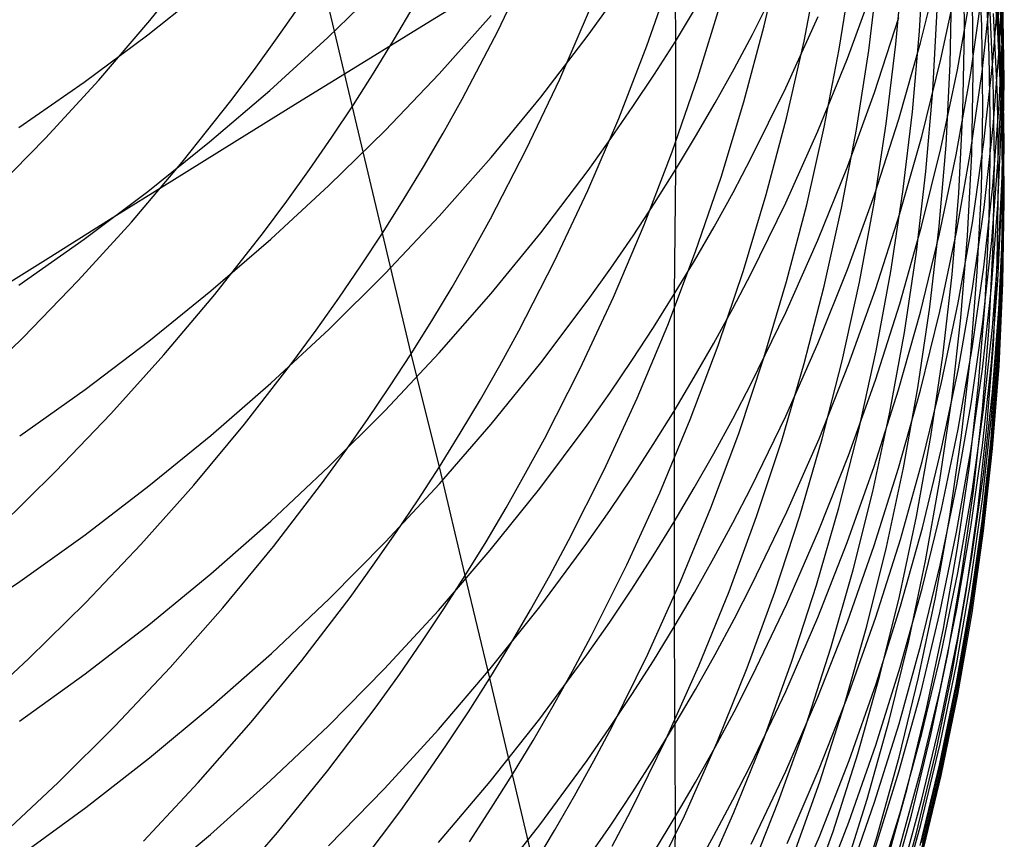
# Model space of a CAD drawing. Extents: x -383 to 1849, y -1185 to -529.
# Tile 481 of 656: x 463 to 469, y -1109 to -1104. Entities that reach past the tile are written whole.
import ezdxf

# ---------------------------------------------------------------- set-up
doc = ezdxf.new("R2010")
doc.units = 0
doc.layers.add('PREDEFINITO', color=7, linetype='CONTINUOUS')

msp = doc.modelspace()

# ---------------------------------------------------------------- linework, layer by layer
at = {"layer": 'PREDEFINITO'}
for p, q in [((466.9938, -1103.2984, 616.3244), (466.9941, -1104.0933, 614.6043)), ((468.9116, -1103.9692, 579.5739), (468.8735, -1103.4791, 579.5671)), ((468.708, -1104.027, 561.7352), (468.7023, -1103.5437, 561.8254)), ((468.8097, -1104.0005, 565.4107), (468.788, -1103.5146, 565.4821)), ((468.904, -1103.9979, 572.6537), (468.8662, -1103.5089, 572.6858)), ((468.9053, -1104.036, 577.9167), (468.8672, -1103.5453, 577.9228)), ((468.9089, -1104.0334, 574.4397), (468.8711, -1103.5436, 574.4649)), ((468.9282, -1104.0361, 584.8544), (468.9053, -1103.5454, 584.8202)), ((468.9358, -1103.9793, 591.8953), (468.9434, -1103.4934, 591.8207)), ((467.5209, -1104.0009, 546.4839), (467.6261, -1103.5474, 546.6375)), ((468.4413, -1104.0337, 556.1351), (468.4678, -1103.5565, 556.2523)), ((468.9126, -1104.0534, 576.2107), (468.8746, -1103.5639, 576.2315)), ((468.9353, -1104.0827, 588.373), (468.9278, -1103.5933, 588.3185)), ((463.8806, -1103.9699, 532.0827), (464.1699, -1103.6092, 532.2376)), ((465.9441, -1104.0279, 538.3703), (466.1426, -1103.6141, 538.5363)), ((467.4509, -1104.0528, 612.5573), (467.6564, -1103.6407, 612.3981)), ((467.7571, -1104.0922, 548.4255), (467.8466, -1103.6328, 548.5726)), ((468.3012, -1104.1092, 554.2198), (468.3431, -1103.6349, 554.3452)), ((468.4477, -1104.1013, 604.7533), (468.5619, -1103.6441, 604.617)), ((468.9152, -1104.1142, 593.7028), (468.938, -1103.6304, 593.6187)), ((465.2585, -1105.2295, 537.8987), (464.8945, -1103.6935, 534.3237)), ((466.826, -1104.1204, 542.4331), (466.9781, -1103.6848, 542.5948)), ((467.9648, -1104.1397, 550.3628), (468.0383, -1103.675, 550.5031)), ((468.1397, -1104.1473, 552.2948), (468.1973, -1103.6771, 552.428)), ((468.8545, -1104.1758, 567.2097), (468.8325, -1103.6886, 567.2714)), ((468.9345, -1104.2094, 583.0906), (468.9116, -1103.7188, 583.0655)), ((463.8676, -1104.054, 623.0769), (464.2345, -1103.7632, 622.9301)), ((464.9348, -1104.0712, 620.9028), (465.2674, -1103.7478, 620.7475)), ((465.9027, -1103.7523, 437.5397), (465.518, -1103.9884, 437.3768)), ((468.0137, -1104.1938, 608.6418), (468.1735, -1103.7565, 608.4924)), ((468.5679, -1104.1981, 602.8891), (468.6666, -1103.7349, 602.7609)), ((468.6232, -1104.2262, 559.8421), (468.6332, -1103.7438, 559.9414)), ((468.8762, -1104.2119, 595.5208), (468.9143, -1103.7309, 595.4276)), ((468.6651, -1104.2621, 601.0332), (468.7485, -1103.7933, 600.9133)), ((468.7426, -1104.2931, 599.189), (468.811, -1103.8189, 599.0777)), ((468.7596, -1104.275, 563.5353), (468.7535, -1103.7892, 563.616)), ((468.8115, -1104.2739, 597.3505), (468.8647, -1103.7956, 597.248)), ((468.8777, -1104.3149, 569.0124), (468.8554, -1103.8256, 569.0644)), ((468.9308, -1104.3, 590.1661), (468.9387, -1103.8121, 590.1014)), ((468.9423, -1104.3225, 586.6362), (468.9346, -1103.8328, 586.5921)), ((464.6347, -1104.0732, 534.1635), (464.7664, -1103.8843, 534.243)), ((465.3306, -1104.0788, 536.2656), (465.4472, -1103.8809, 536.347)), ((466.3088, -1104.3178, 540.3197), (466.4914, -1103.8949, 540.4824)), ((466.4767, -1104.0567, 616.6523), (466.6115, -1103.8703, 616.5717)), ((467.1268, -1104.3083, 544.3835), (467.2632, -1103.8652, 544.5402)), ((468.9282, -1104.3495, 581.3372), (468.9054, -1103.8579, 581.3206)), ((465.5946, -1104.2849, 618.858), (465.902, -1103.9394, 618.7004)), ((466.9941, -1104.0933, 614.6043), (467.1141, -1103.8971, 614.5241)), ((467.6498, -1104.3681, 610.6756), (467.8402, -1103.9461, 610.5221)), ((468.1733, -1104.3967, 606.7637), (468.3179, -1103.9511, 606.6213)), ((468.5197, -1104.3861, 557.9366), (468.5453, -1103.9063, 558.0446)), ((468.9024, -1104.4192, 570.8173), (468.8799, -1103.929, 570.8595)), ((463.5778, -1104.3224, 531.9337), (463.8806, -1103.9699, 532.0827)), ((465.518, -1103.9884, 437.3768), (465.1361, -1104.2235, 437.2051)), ((467.4005, -1104.451, 546.3328), (467.5209, -1104.0009, 546.4839)), ((468.8162, -1104.487, 565.3397), (468.8097, -1104.0005, 565.4107)), ((468.9267, -1104.488, 572.6216), (468.904, -1103.9979, 572.6537)), ((468.9344, -1104.4604, 579.5808), (468.9116, -1103.9692, 579.5739)), ((468.913, -1104.4647, 591.9697), (468.9358, -1103.9793, 591.8953)), ((463.4903, -1104.3345, 623.2185), (463.8676, -1104.054, 623.0769)), ((465.7305, -1104.4354, 538.2085), (465.9441, -1104.0279, 538.3703)), ((466.1965, -1104.4232, 616.8107), (466.4767, -1104.0567, 616.6523)), ((467.3425, -1104.2563, 612.6359), (467.4509, -1104.0528, 612.5573)), ((468.3997, -1104.5099, 556.019), (468.4413, -1104.0337, 556.1351)), ((468.6985, -1104.5105, 561.6455), (468.708, -1104.027, 561.7352)), ((468.9282, -1104.5279, 577.9106), (468.9053, -1104.036, 577.9167)), ((468.9315, -1104.5242, 574.4145), (468.9089, -1104.0334, 574.4397)), ((468.9354, -1104.544, 576.1899), (468.9126, -1104.0534, 576.2107)), ((468.9358, -1104.5274, 584.8886), (468.9282, -1104.0361, 584.8544)), ((464.4994, -1104.2601, 534.0855), (464.6347, -1104.0732, 534.1635)), ((464.5903, -1104.385, 621.0535), (464.9348, -1104.0712, 620.9028)), ((465.2102, -1104.2749, 536.1855), (465.3306, -1104.0788, 536.2656)), ((466.6587, -1104.5511, 542.2746), (466.826, -1104.1204, 542.4331)), ((466.8703, -1104.2875, 614.6838), (466.9941, -1104.0933, 614.6043)), ((466.9941, -1104.0933, 614.6043), (466.9943, -1104.8553, 612.8672)), ((467.6525, -1104.5486, 548.2804), (467.7571, -1104.0922, 548.4255)), ((468.2441, -1104.5819, 554.0956), (468.3012, -1104.1092, 554.2198)), ((468.3184, -1104.5543, 604.8884), (468.4477, -1104.1013, 604.7533)), ((468.8771, -1104.5969, 593.7866), (468.9152, -1104.1142, 593.7028)), ((468.9277, -1104.5722, 588.4275), (468.9353, -1104.0827, 588.373)), ((467.8761, -1104.602, 550.2242), (467.9648, -1104.1397, 550.3628)), ((468.0669, -1104.6155, 552.1631), (468.1397, -1104.1473, 552.2948)), ((468.8613, -1104.6636, 567.1483), (468.8545, -1104.1758, 567.2097)), ((465.1361, -1104.2235, 437.2051), (464.7574, -1104.4574, 437.0246)), ((467.8387, -1104.6255, 608.7892), (468.0137, -1104.1938, 608.6418)), ((468.454, -1104.6576, 603.0162), (468.5679, -1104.1981, 602.8891)), ((468.5981, -1104.708, 559.7435), (468.6232, -1104.2262, 559.8421)), ((468.8229, -1104.6914, 595.6138), (468.8762, -1104.2119, 595.5208)), ((468.9422, -1104.7005, 583.1158), (468.9345, -1104.2094, 583.0906)), ((464.3606, -1104.445, 534.0088), (464.4994, -1104.2601, 534.0855)), ((465.0862, -1104.4691, 536.1065), (465.2102, -1104.2749, 536.1855)), ((465.2743, -1104.6212, 619.0114), (465.5946, -1104.2849, 618.858)), ((466.7428, -1104.4796, 614.7624), (466.8703, -1104.2875, 614.6838)), ((467.2302, -1104.4579, 612.7137), (467.3425, -1104.2563, 612.6359)), ((468.5665, -1104.7278, 601.1522), (468.6651, -1104.2621, 601.0332)), ((468.659, -1104.7646, 599.2997), (468.7426, -1104.2931, 599.189)), ((468.7431, -1104.7502, 597.4525), (468.8115, -1104.2739, 597.3505)), ((468.7506, -1104.7609, 563.455), (468.7596, -1104.275, 563.5353)), ((468.9076, -1104.7873, 590.2307), (468.9308, -1104.3, 590.1661)), ((463.103, -1104.6045, 623.3548), (463.4903, -1104.3345, 623.2185)), ((463.262, -1104.6665, 531.7905), (463.5778, -1104.3224, 531.9337)), ((466.1111, -1104.7348, 540.1609), (466.3088, -1104.3178, 540.3197)), ((466.9754, -1104.747, 544.2297), (467.1268, -1104.3083, 544.3835)), ((468.8848, -1104.8047, 568.9605), (468.8777, -1104.3149, 569.0124)), ((468.9357, -1104.8416, 581.3538), (468.9282, -1104.3495, 581.3372)), ((468.9347, -1104.8122, 586.6802), (468.9423, -1104.3225, 586.6362)), ((464.2344, -1104.6888, 621.1994), (464.5903, -1104.385, 621.0535)), ((467.4443, -1104.7835, 610.8266), (467.6498, -1104.3681, 610.6756)), ((468.0136, -1104.8369, 606.9045), (468.1733, -1104.3967, 606.7637)), ((468.4789, -1104.865, 557.8296), (468.5197, -1104.3861, 557.9366)), ((468.9097, -1104.91, 570.7752), (468.9024, -1104.4192, 570.8173)), ((464.0724, -1104.8087, 533.8596), (464.3606, -1104.445, 534.0088)), ((464.7574, -1104.4574, 437.0246), (464.382, -1104.6901, 436.8355)), ((464.9583, -1104.6615, 536.0289), (465.0862, -1104.4691, 536.1065)), ((465.6182, -1104.6367, 538.1293), (465.7305, -1104.4354, 538.2085)), ((465.9024, -1104.7808, 616.9654), (466.1965, -1104.4232, 616.8107)), ((467.1142, -1104.6576, 612.7909), (467.2302, -1104.4579, 612.7137)), ((467.265, -1104.8971, 546.1841), (467.4005, -1104.451, 546.3328)), ((468.8749, -1104.949, 592.0439), (468.913, -1104.4647, 591.9697)), ((468.9421, -1104.9521, 579.5877), (468.9344, -1104.4604, 579.5808)), ((466.6116, -1104.6696, 614.8401), (466.7428, -1104.4796, 614.7624)), ((468.3429, -1104.9846, 555.9039), (468.3997, -1104.5099, 556.019)), ((468.6738, -1104.9934, 561.5564), (468.6985, -1104.5105, 561.6455)), ((468.8074, -1104.9735, 565.269), (468.8162, -1104.487, 565.3397)), ((468.9341, -1104.9786, 572.5896), (468.9267, -1104.488, 572.6216)), ((468.9282, -1105.0186, 584.9228), (468.9358, -1104.5274, 584.8886)), ((468.9359, -1105.0203, 577.9044), (468.9282, -1104.5279, 577.9106)), ((468.9389, -1105.0156, 574.3893), (468.9315, -1104.5242, 574.4145)), ((466.4763, -1104.9765, 542.1196), (466.6587, -1104.5511, 542.2746)), ((467.5327, -1105.0015, 548.1376), (467.6525, -1104.5486, 548.2804)), ((468.1718, -1105.0527, 553.9728), (468.2441, -1104.5819, 554.0956)), ((468.1739, -1105.0025, 605.022), (468.3184, -1104.5543, 604.8884)), ((468.9048, -1105.0611, 588.482), (468.9277, -1104.5722, 588.4275)), ((468.943, -1105.0351, 576.1691), (468.9354, -1104.544, 576.1899)), ((464.9416, -1104.948, 619.1604), (465.2743, -1104.6212, 619.0114)), ((465.502, -1104.8361, 538.0513), (465.6182, -1104.6367, 538.1293)), ((467.6486, -1105.0508, 608.9345), (467.8387, -1104.6255, 608.7892)), ((467.7723, -1105.0612, 550.0876), (467.8761, -1104.602, 550.2242)), ((467.979, -1105.0812, 552.033), (468.0669, -1104.6155, 552.1631)), ((468.8237, -1105.0779, 593.8702), (468.8771, -1104.5969, 593.7866)), ((462.9336, -1105.0018, 531.6532), (463.262, -1104.6665, 531.7905)), ((463.8675, -1104.9825, 621.3404), (464.2344, -1104.6888, 621.1994)), ((464.382, -1104.6901, 436.8355), (464.0101, -1104.9213, 436.6378)), ((464.8268, -1104.8519, 535.9526), (464.9583, -1104.6615, 536.0289)), ((466.4767, -1104.8575, 614.917), (466.6116, -1104.6696, 614.8401)), ((466.9943, -1104.8553, 612.8672), (467.1142, -1104.6576, 612.7909)), ((468.3248, -1105.1129, 603.1422), (468.454, -1104.6576, 603.0162)), ((468.5577, -1105.1889, 559.6457), (468.5981, -1104.708, 559.7435)), ((468.7543, -1105.1687, 595.7063), (468.8229, -1104.6914, 595.6138)), ((468.8529, -1105.1514, 567.0872), (468.8613, -1104.6636, 567.1483)), ((468.9346, -1105.1916, 583.1409), (468.9422, -1104.7005, 583.1158)), ((465.8984, -1105.1454, 540.0061), (466.1111, -1104.7348, 540.1609)), ((466.8088, -1105.1807, 544.079), (466.9754, -1104.747, 544.2297)), ((468.4527, -1105.1898, 601.2702), (468.5665, -1104.7278, 601.1522)), ((468.5602, -1105.2329, 599.4097), (468.659, -1104.7646, 599.2997)), ((468.6595, -1105.2237, 597.554), (468.7431, -1104.7502, 597.4525)), ((468.7263, -1105.2462, 563.3752), (468.7506, -1104.7609, 563.455)), ((463.7708, -1105.1641, 533.7159), (464.0724, -1104.8087, 533.8596)), ((465.5949, -1105.1294, 617.1161), (465.9024, -1104.7808, 616.9654)), ((467.3358, -1104.9885, 610.9012), (467.4443, -1104.7835, 610.8266)), ((468.8693, -1105.2735, 590.2951), (468.9076, -1104.7873, 590.2307)), ((468.8767, -1105.2946, 568.9089), (468.8848, -1104.8047, 568.9605)), ((468.9119, -1105.3014, 586.7242), (468.9347, -1104.8122, 586.6802)), ((464.6917, -1105.0403, 535.8776), (464.8268, -1104.8519, 535.9526)), ((465.3822, -1105.0338, 537.9744), (465.502, -1104.8361, 538.0513)), ((466.1964, -1105.2268, 615.068), (466.4767, -1104.8575, 614.917)), ((466.8707, -1105.051, 612.9428), (466.9943, -1104.8553, 612.8672)), ((466.9943, -1104.8553, 612.8672), (466.9876, -1105.5919, 611.1207)), ((467.8387, -1105.2714, 607.0434), (468.0136, -1104.8369, 606.9045)), ((468.4229, -1105.3423, 557.7236), (468.4789, -1104.865, 557.8296)), ((468.9281, -1105.3338, 581.3705), (468.9357, -1104.8416, 581.3538)), ((464.0101, -1104.9213, 436.6378), (463.642, -1105.151, 436.4317)), ((467.1144, -1105.3388, 546.0382), (467.265, -1104.8971, 546.1841)), ((468.9018, -1105.4007, 570.7333), (468.9097, -1104.91, 570.7752)), ((463.4902, -1105.2657, 621.4765), (463.8675, -1104.9825, 621.3404)), ((464.597, -1105.265, 619.3051), (464.9416, -1104.948, 619.1604)), ((466.2789, -1105.396, 541.9683), (466.4763, -1104.9765, 542.1196)), ((467.2235, -1105.1916, 610.9751), (467.3358, -1104.9885, 610.9012)), ((467.3978, -1105.4504, 547.9971), (467.5327, -1105.0015, 548.1376)), ((468.0141, -1105.4455, 605.154), (468.1739, -1105.0025, 605.022)), ((468.2708, -1105.4572, 555.7901), (468.3429, -1104.9846, 555.9039)), ((468.6338, -1105.4753, 561.468), (468.6738, -1104.9934, 561.5564)), ((468.7835, -1105.4595, 565.1988), (468.8074, -1104.9735, 565.269)), ((468.8216, -1105.4317, 592.118), (468.8749, -1104.949, 592.0439)), ((468.9263, -1105.4693, 572.5577), (468.9341, -1104.9786, 572.5896)), ((468.9345, -1105.4438, 579.5945), (468.9421, -1104.9521, 579.5877)), ((464.553, -1105.2267, 535.8039), (464.6917, -1105.0403, 535.8776)), ((465.2585, -1105.2295, 537.8987), (465.3822, -1105.0338, 537.9744)), ((466.7433, -1105.2446, 613.0176), (466.8707, -1105.051, 612.9428)), ((467.4432, -1105.4694, 609.0775), (467.6486, -1105.0508, 608.9345)), ((467.6533, -1105.5169, 549.953), (467.7723, -1105.0612, 550.0876)), ((468.0844, -1105.5208, 553.8515), (468.1718, -1105.0527, 553.9728)), ((468.8667, -1105.5489, 588.5363), (468.9048, -1105.0611, 588.482)), ((468.9054, -1105.5093, 584.957), (468.9282, -1105.0186, 584.9228)), ((468.9283, -1105.5127, 577.8983), (468.9359, -1105.0203, 577.9044)), ((468.931, -1105.5069, 574.3642), (468.9389, -1105.0156, 574.3893)), ((468.9353, -1105.5263, 576.1482), (468.943, -1105.0351, 576.1691)), ((467.8759, -1105.5439, 551.9048), (467.979, -1105.0812, 552.033)), ((468.1804, -1105.5634, 603.2669), (468.3248, -1105.1129, 603.1422)), ((468.7551, -1105.5569, 593.9534), (468.8237, -1105.0779, 593.8702)), ((463.642, -1105.151, 436.4317), (463.2778, -1105.379, 436.2172)), ((463.4562, -1105.5108, 533.578), (463.7708, -1105.1641, 533.7159)), ((465.2746, -1105.4687, 617.2628), (465.5949, -1105.1294, 617.1161)), ((465.7864, -1105.3482, 539.9303), (465.8984, -1105.1454, 540.0061)), ((468.6704, -1105.6432, 595.7983), (468.7543, -1105.1687, 595.7063)), ((468.8292, -1105.6386, 567.0265), (468.8529, -1105.1514, 567.0872)), ((464.2651, -1105.5933, 535.6605), (464.553, -1105.2267, 535.8039)), ((465.1312, -1105.4233, 537.8242), (465.2585, -1105.2295, 537.8987)), ((465.428, -1105.9455, 539.7096), (465.2585, -1105.2295, 537.8987)), ((465.9022, -1105.5873, 615.2155), (466.1964, -1105.2268, 615.068)), ((466.6272, -1105.609, 543.9316), (466.8088, -1105.1807, 544.079)), ((467.1074, -1105.3927, 611.0482), (467.2235, -1105.1916, 610.9751)), ((468.3236, -1105.6475, 601.3872), (468.4527, -1105.1898, 601.2702)), ((468.4462, -1105.6974, 599.5187), (468.5602, -1105.2329, 599.4097)), ((468.5022, -1105.6682, 559.5488), (468.5577, -1105.1889, 559.6457)), ((468.5606, -1105.694, 597.6547), (468.6595, -1105.2237, 597.554)), ((468.9118, -1105.6821, 583.1661), (468.9346, -1105.1916, 583.1409)), ((463.1029, -1105.5383, 621.6074), (463.4902, -1105.2657, 621.4765)), ((464.2409, -1105.572, 619.4451), (464.597, -1105.265, 619.3051)), ((466.6122, -1105.4361, 613.0916), (466.7433, -1105.2446, 613.0176)), ((467.6485, -1105.6996, 607.1802), (467.8387, -1105.2714, 607.0434)), ((468.6868, -1105.7305, 563.2961), (468.7263, -1105.2462, 563.3752)), ((468.8157, -1105.758, 590.3593), (468.8693, -1105.2735, 590.2951)), ((468.8533, -1105.7839, 568.8576), (468.8767, -1105.2946, 568.9089)), ((465.6707, -1105.5492, 539.8556), (465.7864, -1105.3482, 539.9303)), ((466.9488, -1105.7755, 545.8952), (467.1144, -1105.3388, 546.0382)), ((468.3517, -1105.8176, 557.6187), (468.4229, -1105.3423, 557.7236)), ((468.8739, -1105.7895, 586.7681), (468.9119, -1105.3014, 586.7242)), ((468.9052, -1105.8254, 581.3871), (468.9281, -1105.3338, 581.3705)), ((463.2778, -1105.379, 436.2172), (462.9178, -1105.6051, 435.9947)), ((466.0664, -1105.8091, 541.8208), (466.2789, -1105.396, 541.9683)), ((466.9876, -1105.5919, 611.1207), (467.1074, -1105.3927, 611.0482)), ((468.8787, -1105.8909, 570.6917), (468.9018, -1105.4007, 570.7333)), ((464.9419, -1105.7984, 617.4053), (465.2746, -1105.4687, 617.2628)), ((465.0002, -1105.6152, 537.751), (465.1312, -1105.4233, 537.8242)), ((466.4775, -1105.6254, 613.1647), (466.6122, -1105.4361, 613.0916)), ((467.2477, -1105.8948, 547.8592), (467.3978, -1105.4504, 547.9971)), ((467.3348, -1105.6759, 609.1481), (467.4432, -1105.4694, 609.0775)), ((467.8391, -1105.8826, 605.2843), (468.0141, -1105.4455, 605.154)), ((468.1836, -1105.9272, 555.6778), (468.2708, -1105.4572, 555.7901)), ((468.7444, -1105.9445, 565.1291), (468.7835, -1105.4595, 565.1988)), ((468.7531, -1105.9122, 592.1916), (468.8216, -1105.4317, 592.118)), ((468.9032, -1105.9594, 572.526), (468.9263, -1105.4693, 572.5577)), ((468.9117, -1105.935, 579.6014), (468.9345, -1105.4438, 579.5945)), ((463.1291, -1105.8487, 533.4457), (463.4562, -1105.5108, 533.578)), ((467.5191, -1105.9686, 549.8207), (467.6533, -1105.5169, 549.953)), ((467.9818, -1105.9859, 553.7319), (468.0844, -1105.5208, 553.8515)), ((468.5786, -1105.9556, 561.3805), (468.6338, -1105.4753, 561.468)), ((468.8674, -1105.9989, 584.9911), (468.9054, -1105.5093, 584.957)), ((468.9055, -1106.0046, 577.8922), (468.9283, -1105.5127, 577.8983)), ((468.9079, -1105.9978, 574.3391), (468.931, -1105.5069, 574.3642)), ((468.9124, -1106.0169, 576.1274), (468.9353, -1105.5263, 576.1482)), ((463.8739, -1105.8688, 619.5805), (464.2409, -1105.572, 619.4451)), ((465.5512, -1105.7483, 539.782), (465.6707, -1105.5492, 539.8556)), ((465.5947, -1105.9386, 615.3592), (465.9022, -1105.5873, 615.2155)), ((467.7577, -1106.0029, 551.7784), (467.8759, -1105.5439, 551.9048)), ((468.0207, -1106.0087, 603.3901), (468.1804, -1105.5634, 603.2669)), ((468.6713, -1106.0331, 594.0361), (468.7551, -1105.5569, 593.9534)), ((468.8134, -1106.0351, 588.5905), (468.8667, -1105.5489, 588.5363)), ((463.9636, -1105.9514, 535.5224), (464.2651, -1105.5933, 535.6605)), ((464.8655, -1105.805, 537.6791), (465.0002, -1105.6152, 537.751)), ((466.1975, -1105.9976, 613.3084), (466.4775, -1105.6254, 613.1647)), ((466.4304, -1106.0314, 543.7876), (466.6272, -1105.609, 543.9316)), ((466.8639, -1105.789, 611.1924), (466.9876, -1105.5919, 611.1207)), ((466.9876, -1105.5919, 611.1207), (466.9869, -1106.284, 609.3558)), ((468.5714, -1106.1146, 595.8897), (468.6704, -1105.6432, 595.7983)), ((468.7903, -1106.1248, 566.9662), (468.8292, -1105.6386, 567.0265)), ((467.2226, -1105.8806, 609.218), (467.3348, -1105.6759, 609.1481)), ((467.4432, -1106.1209, 607.3149), (467.6485, -1105.6996, 607.1802)), ((468.1794, -1106.1004, 601.503), (468.3236, -1105.6475, 601.3872)), ((468.317, -1106.1576, 599.6268), (468.4462, -1105.6974, 599.5187)), ((468.4314, -1106.1453, 559.453), (468.5022, -1105.6682, 559.5488)), ((468.4466, -1106.1605, 597.7546), (468.5606, -1105.694, 597.6547)), ((468.8737, -1106.1716, 583.1911), (468.9118, -1105.6821, 583.1661)), ((465.428, -1105.9455, 539.7096), (465.5512, -1105.7483, 539.782)), ((468.6321, -1106.2132, 563.2177), (468.6868, -1105.7305, 563.2961)), ((468.747, -1106.2404, 590.4233), (468.8157, -1105.758, 590.3593)), ((464.5972, -1106.1182, 617.5436), (464.9419, -1105.7984, 617.4053)), ((464.7273, -1105.9927, 537.6084), (464.8655, -1105.805, 537.6791)), ((465.9545, -1106.0131, 541.7485), (466.0664, -1105.8091, 541.8208)), ((466.7365, -1105.984, 611.2633), (466.8639, -1105.789, 611.1924)), ((466.768, -1106.2066, 545.7552), (466.9488, -1105.7755, 545.8952)), ((468.2654, -1106.2902, 557.5151), (468.3517, -1105.8176, 557.6187)), ((468.8148, -1106.2721, 568.8067), (468.8533, -1105.7839, 568.8576)), ((468.8206, -1106.276, 586.8119), (468.8739, -1105.7895, 586.7681)), ((462.7899, -1106.1775, 533.3193), (463.1291, -1105.8487, 533.4457)), ((463.4964, -1106.1551, 619.7111), (463.8739, -1105.8688, 619.5805)), ((468.8672, -1106.3159, 581.4037), (468.9052, -1105.8254, 581.3871)), ((467.0825, -1106.3342, 547.724), (467.2477, -1105.8948, 547.8592)), ((467.1066, -1106.0833, 609.2873), (467.2226, -1105.8806, 609.218)), ((467.649, -1106.3134, 605.4127), (467.8391, -1105.8826, 605.2843)), ((468.0812, -1106.3941, 555.5669), (468.1836, -1105.9272, 555.6778)), ((468.6694, -1106.3901, 592.2649), (468.7531, -1105.9122, 592.1916)), ((468.8404, -1106.38, 570.6503), (468.8787, -1105.8909, 570.6917)), ((468.8736, -1106.4251, 579.6083), (468.9117, -1105.935, 579.6014)), ((463.6491, -1106.3009, 535.3898), (463.9636, -1105.9514, 535.5224)), ((464.4405, -1106.362, 537.4708), (464.7273, -1105.9927, 537.6084)), ((465.2743, -1106.2805, 615.4991), (465.5947, -1105.9386, 615.3592)), ((465.301, -1106.1408, 539.6384), (465.428, -1105.9455, 539.7096)), ((465.5962, -1106.6141, 541.5382), (465.428, -1105.9455, 539.7096)), ((466.6055, -1106.1769, 611.3334), (466.7365, -1105.984, 611.2633)), ((467.3697, -1106.4157, 549.6908), (467.5191, -1105.9686, 549.8207)), ((467.864, -1106.4473, 553.6141), (467.9818, -1105.9859, 553.7319)), ((468.5083, -1106.4338, 561.2938), (468.5786, -1105.9556, 561.3805)), ((468.69, -1106.4278, 565.0601), (468.7444, -1105.9445, 565.1291)), ((468.8649, -1106.4484, 572.4944), (468.9032, -1105.9594, 572.526)), ((465.8388, -1106.2153, 541.6773), (465.9545, -1106.0131, 541.7485)), ((465.9037, -1106.3609, 613.4488), (466.1975, -1105.9976, 613.3084)), ((466.2185, -1106.4473, 543.6473), (466.4304, -1106.0314, 543.7876)), ((467.6243, -1106.4578, 551.6542), (467.7577, -1106.0029, 551.7784)), ((467.8458, -1106.4481, 603.5117), (468.0207, -1106.0087, 603.3901)), ((468.5722, -1106.5061, 594.1183), (468.6713, -1106.0331, 594.0361)), ((468.7449, -1106.5191, 588.6444), (468.8134, -1106.0351, 588.5905)), ((468.8142, -1106.4868, 585.0251), (468.8674, -1105.9989, 584.9911)), ((468.8675, -1106.4954, 577.8861), (468.9055, -1106.0046, 577.8922)), ((468.8695, -1106.4875, 574.3141), (468.9079, -1105.9978, 574.3391)), ((468.8743, -1106.5064, 576.1067), (468.9124, -1106.0169, 576.1274)), ((466.9869, -1106.284, 609.3558), (467.1066, -1106.0833, 609.2873)), ((468.0199, -1106.548, 601.6174), (468.1794, -1106.1004, 601.503)), ((463.1089, -1106.4307, 619.8368), (463.4964, -1106.1551, 619.7111)), ((464.2411, -1106.428, 617.6775), (464.5972, -1106.1182, 617.5436)), ((465.1704, -1106.334, 539.5683), (465.301, -1106.1408, 539.6384)), ((467.3348, -1106.3289, 607.3814), (467.4432, -1106.1209, 607.3149)), ((468.1726, -1106.613, 599.7337), (468.317, -1106.1576, 599.6268)), ((468.3174, -1106.6227, 597.8537), (468.4466, -1106.1605, 597.7546)), ((468.3455, -1106.6198, 559.3584), (468.4314, -1106.1453, 559.453)), ((468.457, -1106.5822, 595.9804), (468.5714, -1106.1146, 595.8897)), ((468.7362, -1106.6094, 566.9065), (468.7903, -1106.1248, 566.9662)), ((465.7194, -1106.4156, 541.6072), (465.8388, -1106.2153, 541.6773)), ((466.4708, -1106.3676, 611.4028), (466.6055, -1106.1769, 611.3334)), ((466.5721, -1106.6318, 545.6186), (466.768, -1106.2066, 545.7552)), ((468.5622, -1106.6937, 563.1401), (468.6321, -1106.2132, 563.2177)), ((468.8204, -1106.6594, 583.2161), (468.8737, -1106.1716, 583.1911)), ((464.9415, -1106.6129, 615.635), (465.2743, -1106.2805, 615.4991)), ((466.8633, -1106.4826, 609.4237), (466.9869, -1106.284, 609.3558)), ((466.9869, -1106.284, 609.3558), (466.9869, -1106.941, 607.5771)), ((468.663, -1106.72, 590.4869), (468.747, -1106.2404, 590.4233)), ((468.7521, -1106.7603, 586.8554), (468.8206, -1106.276, 586.8119)), ((468.761, -1106.7587, 568.7562), (468.8148, -1106.2721, 568.8067)), ((463.322, -1106.6414, 535.2626), (463.6491, -1106.3009, 535.3898)), ((465.0361, -1106.5252, 539.4994), (465.1704, -1106.334, 539.5683)), ((466.9021, -1106.768, 547.5918), (467.0825, -1106.3342, 547.724)), ((467.2226, -1106.5349, 607.4473), (467.3348, -1106.3289, 607.3814)), ((467.4436, -1106.7372, 605.5391), (467.649, -1106.3134, 605.4127)), ((468.1639, -1106.7596, 557.413), (468.2654, -1106.2902, 557.5151)), ((468.8139, -1106.8048, 581.4202), (468.8672, -1106.3159, 581.4037)), ((464.1401, -1106.7227, 537.3383), (464.4405, -1106.362, 537.4708)), ((465.5966, -1106.7149, 613.5855), (465.9037, -1106.3609, 613.4488)), ((466.1908, -1106.7424, 611.5391), (466.4708, -1106.3676, 611.4028)), ((467.9636, -1106.8573, 555.4578), (468.0812, -1106.3941, 555.5669)), ((468.5704, -1106.8646, 592.3377), (468.6694, -1106.3901, 592.2649)), ((468.7868, -1106.8675, 570.6092), (468.8404, -1106.38, 570.6503)), ((463.8741, -1106.7274, 617.807), (464.2411, -1106.428, 617.6775)), ((465.5962, -1106.6141, 541.5382), (465.7194, -1106.4156, 541.6072)), ((466.107, -1106.6526, 543.5786), (466.2185, -1106.4473, 543.6473)), ((467.2053, -1106.8577, 549.5635), (467.3697, -1106.4157, 549.6908)), ((467.4758, -1106.908, 551.5323), (467.6243, -1106.4578, 551.6542)), ((467.6556, -1106.8812, 603.6315), (467.8458, -1106.4481, 603.5117)), ((467.731, -1106.9046, 553.4982), (467.864, -1106.4473, 553.6141)), ((468.4227, -1106.9093, 561.2083), (468.5083, -1106.4338, 561.2938)), ((468.6204, -1106.909, 564.9917), (468.69, -1106.4278, 565.0601)), ((468.8114, -1106.9358, 572.463), (468.8649, -1106.4484, 572.4944)), ((468.8204, -1106.9135, 579.6151), (468.8736, -1106.4251, 579.6083)), ((466.736, -1106.6791, 609.4908), (466.8633, -1106.4826, 609.4237)), ((468.4579, -1106.9753, 594.1998), (468.5722, -1106.5061, 594.1183)), ((468.6611, -1107.0004, 588.698), (468.7449, -1106.5191, 588.6444)), ((468.7457, -1106.9726, 585.0589), (468.8142, -1106.4868, 585.0251)), ((468.8143, -1106.9845, 577.88), (468.8675, -1106.4954, 577.8861)), ((468.816, -1106.9755, 574.2892), (468.8695, -1106.4875, 574.3141)), ((468.8209, -1106.9943, 576.086), (468.8743, -1106.5064, 576.1067)), ((464.8983, -1106.7144, 539.4318), (465.0361, -1106.5252, 539.4994)), ((467.1066, -1106.739, 607.5125), (467.2226, -1106.5349, 607.4473)), ((467.8452, -1106.9898, 601.7303), (468.0199, -1106.548, 601.6174)), ((464.5969, -1106.9353, 615.7669), (464.9415, -1106.6129, 615.635)), ((465.4692, -1106.8105, 541.4702), (465.5962, -1106.6141, 541.5382)), ((465.7496, -1107.2576, 543.3784), (465.5962, -1106.6141, 541.5382)), ((466.3612, -1107.0504, 545.4854), (466.5721, -1106.6318, 545.6186)), ((468.013, -1107.063, 599.8394), (468.1726, -1106.613, 599.7337)), ((468.1729, -1107.0801, 597.9516), (468.3174, -1106.6227, 597.8537)), ((468.2444, -1107.0911, 559.265), (468.3455, -1106.6198, 559.3584)), ((468.3275, -1107.0455, 596.0702), (468.457, -1106.5822, 595.9804)), ((468.6668, -1107.0918, 566.8473), (468.7362, -1106.6094, 566.9065)), ((462.9828, -1106.9728, 535.1411), (463.322, -1106.6414, 535.2626)), ((465.9916, -1106.8562, 543.5108), (466.107, -1106.6526, 543.5786)), ((466.605, -1106.8735, 609.5572), (466.736, -1106.6791, 609.4908)), ((468.4771, -1107.1715, 563.0634), (468.5622, -1106.6937, 563.1401)), ((468.7519, -1107.145, 583.241), (468.8204, -1106.6594, 583.2161)), ((463.4966, -1107.0163, 617.9319), (463.8741, -1106.7274, 617.807)), ((463.8267, -1107.0745, 537.2111), (464.1401, -1106.7227, 537.3383)), ((464.6122, -1107.0863, 539.3001), (464.8983, -1106.7144, 539.4318)), ((465.2766, -1107.0595, 613.7186), (465.5966, -1106.7149, 613.5855)), ((465.8971, -1107.1082, 611.6721), (466.1908, -1106.7424, 611.5391)), ((466.9869, -1106.941, 607.5771), (467.1066, -1106.739, 607.5125)), ((467.3352, -1106.9464, 605.6014), (467.4436, -1106.7372, 605.5391)), ((468.5638, -1107.1964, 590.55), (468.663, -1106.72, 590.4869)), ((465.3386, -1107.005, 541.4034), (465.4692, -1106.8105, 541.4702)), ((466.7066, -1107.1957, 547.4626), (466.9021, -1106.768, 547.5918)), ((468.0472, -1107.2254, 557.3123), (468.1639, -1106.7596, 557.413)), ((468.6684, -1107.2419, 586.8987), (468.7521, -1106.7603, 586.8554)), ((468.692, -1107.2431, 568.7062), (468.761, -1106.7587, 568.7562)), ((468.7454, -1107.2914, 581.4367), (468.8139, -1106.8048, 581.4202)), ((465.8725, -1107.0579, 543.4441), (465.9916, -1106.8562, 543.5108)), ((467.0256, -1107.2941, 549.4389), (467.2053, -1106.8577, 549.5635)), ((467.8308, -1107.3163, 555.3504), (467.9636, -1106.8573, 555.4578)), ((468.4561, -1107.3354, 592.4099), (468.5704, -1106.8646, 592.3377)), ((468.718, -1107.3528, 570.5685), (468.7868, -1106.8675, 570.6092)), ((466.4704, -1107.0656, 609.6228), (466.605, -1106.8735, 609.5572)), ((467.3122, -1107.3531, 551.4127), (467.4758, -1106.908, 551.5323)), ((467.4501, -1107.3074, 603.7495), (467.6556, -1106.8812, 603.6315)), ((467.5829, -1107.3571, 553.3844), (467.731, -1106.9046, 553.4982)), ((468.3219, -1107.3817, 561.1238), (468.4227, -1106.9093, 561.2083)), ((468.5357, -1107.3875, 564.9242), (468.6204, -1106.909, 564.9917)), ((468.7519, -1107.3998, 579.6219), (468.8204, -1106.9135, 579.6151)), ((464.2408, -1107.2476, 615.8947), (464.5969, -1106.9353, 615.7669)), ((466.8633, -1107.1409, 607.641), (466.9869, -1106.941, 607.5771)), ((466.9869, -1106.941, 607.5771), (466.9873, -1107.5623, 605.785)), ((467.223, -1107.1537, 605.6632), (467.3352, -1106.9464, 605.6014)), ((468.3283, -1107.4402, 594.2806), (468.4579, -1106.9753, 594.1998)), ((468.662, -1107.4556, 585.0925), (468.7457, -1106.9726, 585.0589)), ((468.7427, -1107.421, 572.4318), (468.8114, -1106.9358, 572.463)), ((468.7458, -1107.4714, 577.8739), (468.8143, -1106.9845, 577.88)), ((468.7472, -1107.4614, 574.2645), (468.816, -1106.9755, 574.2892)), ((463.109, -1107.2943, 618.0521), (463.4966, -1107.0163, 617.9319)), ((465.2043, -1107.1974, 541.3377), (465.3386, -1107.005, 541.4034)), ((467.6552, -1107.4252, 601.8416), (467.8452, -1106.9898, 601.7303)), ((468.1827, -1107.504, 596.1591), (468.3275, -1107.0455, 596.0702)), ((468.5622, -1107.4783, 588.7512), (468.6611, -1107.0004, 588.698)), ((468.7524, -1107.48, 576.0654), (468.8209, -1106.9943, 576.086)), ((463.5007, -1107.4173, 537.0891), (463.8267, -1107.0745, 537.2111)), ((464.3125, -1107.4496, 539.1733), (464.6122, -1107.0863, 539.3001)), ((464.9443, -1107.3944, 613.848), (465.2766, -1107.0595, 613.7186)), ((465.7496, -1107.2576, 543.3784), (465.8725, -1107.0579, 543.4441)), ((466.1905, -1107.4432, 609.7518), (466.4704, -1107.0656, 609.6228)), ((466.25, -1107.2571, 545.4202), (466.3612, -1107.0504, 545.4854)), ((467.8382, -1107.5071, 599.9436), (468.013, -1107.063, 599.8394)), ((468.0133, -1107.5321, 598.0485), (468.1729, -1107.0801, 597.9516)), ((468.1281, -1107.5587, 559.173), (468.2444, -1107.0911, 559.265)), ((468.5822, -1107.5715, 566.7888), (468.6668, -1107.0918, 566.8473)), ((465.5901, -1107.4646, 611.8017), (465.8971, -1107.1082, 611.6721)), ((466.736, -1107.3387, 607.7042), (466.8633, -1107.1409, 607.641)), ((467.107, -1107.359, 605.7244), (467.223, -1107.1537, 605.6632)), ((468.6682, -1107.6279, 583.2657), (468.7519, -1107.145, 583.241)), ((465.0664, -1107.3877, 541.2732), (465.2043, -1107.1974, 541.3377)), ((466.496, -1107.6168, 547.3367), (466.7066, -1107.1957, 547.4626)), ((468.3768, -1107.6461, 562.9877), (468.4771, -1107.1715, 563.0634)), ((468.4494, -1107.6689, 590.6127), (468.5638, -1107.1964, 590.55)), ((463.8737, -1107.5495, 616.0182), (464.2408, -1107.2476, 615.8947)), ((465.6229, -1107.4554, 543.3137), (465.7496, -1107.2576, 543.3784)), ((465.8941, -1107.866, 545.2301), (465.7496, -1107.2576, 543.3784)), ((466.1352, -1107.462, 545.3559), (466.25, -1107.2571, 545.4202)), ((467.9154, -1107.6869, 557.2133), (468.0472, -1107.2254, 557.3123)), ((468.5694, -1107.7202, 586.9417), (468.6684, -1107.2419, 586.8987)), ((468.6078, -1107.7247, 568.6566), (468.692, -1107.2431, 568.7062)), ((462.7119, -1107.5612, 618.1675), (463.109, -1107.2943, 618.0521)), ((466.8308, -1107.7243, 549.3172), (467.0256, -1107.2941, 549.4389)), ((467.3417, -1107.5177, 603.8077), (467.4501, -1107.3074, 603.7495)), ((467.6829, -1107.7706, 555.2449), (467.8308, -1107.3163, 555.3504)), ((468.3267, -1107.8019, 592.4814), (468.4561, -1107.3354, 592.4099)), ((468.6616, -1107.7753, 581.453), (468.7454, -1107.2914, 581.4367)), ((464.6001, -1107.7193, 613.9735), (464.9443, -1107.3944, 613.848)), ((464.7801, -1107.762, 541.1476), (465.0664, -1107.3877, 541.2732)), ((466.605, -1107.5343, 607.7667), (466.736, -1107.3387, 607.7042)), ((466.9873, -1107.5623, 605.785), (467.107, -1107.359, 605.7244)), ((467.1335, -1107.7924, 551.2958), (467.3122, -1107.3531, 551.4127)), ((467.4196, -1107.8044, 553.2729), (467.5829, -1107.3571, 553.3844)), ((468.206, -1107.8503, 561.0406), (468.3219, -1107.3817, 561.1238)), ((468.4357, -1107.8628, 564.8575), (468.5357, -1107.3875, 564.9242)), ((468.634, -1107.8353, 570.5281), (468.718, -1107.3528, 570.5685)), ((463.1626, -1107.7507, 536.9725), (463.5007, -1107.4173, 537.0891)), ((463.9998, -1107.8039, 539.0515), (464.3125, -1107.4496, 539.1733)), ((465.8969, -1107.8117, 609.8776), (466.1905, -1107.4432, 609.7518)), ((467.45, -1107.8536, 601.9511), (467.6552, -1107.4252, 601.8416)), ((468.1835, -1107.9003, 594.3605), (468.3283, -1107.4402, 594.2806)), ((468.6588, -1107.9035, 572.401), (468.7427, -1107.421, 572.4318)), ((468.6681, -1107.8833, 579.6286), (468.7519, -1107.3998, 579.6219)), ((465.2703, -1107.8115, 611.9279), (465.5901, -1107.4646, 611.8017)), ((465.4926, -1107.6511, 543.2502), (465.6229, -1107.4554, 543.3137)), ((466.0165, -1107.665, 545.2925), (466.1352, -1107.462, 545.3559)), ((467.6482, -1107.9448, 600.0464), (467.8382, -1107.5071, 599.9436)), ((468.0226, -1107.9571, 596.2469), (468.1827, -1107.504, 596.1591)), ((468.448, -1107.9524, 588.804), (468.5622, -1107.4783, 588.7512)), ((468.5631, -1107.9352, 585.1259), (468.662, -1107.4556, 585.0925)), ((468.6621, -1107.9555, 577.8679), (468.7458, -1107.4714, 577.8739)), ((468.6632, -1107.9445, 574.2399), (468.7472, -1107.4614, 574.2645)), ((468.6686, -1107.9629, 576.045), (468.7524, -1107.48, 576.0654)), ((463.4962, -1107.8407, 616.1373), (463.8737, -1107.5495, 616.0182)), ((466.4704, -1107.7277, 607.8286), (466.605, -1107.5343, 607.7667)), ((466.8637, -1107.7634, 605.845), (466.9873, -1107.5623, 605.785)), ((466.9873, -1107.5623, 605.785), (466.994, -1108.6878, 602.1643)), ((467.2294, -1107.7262, 603.8653), (467.3417, -1107.5177, 603.8077)), ((467.8384, -1107.9781, 598.144), (468.0133, -1107.5321, 598.0485)), ((467.9966, -1108.022, 559.0824), (468.1281, -1107.5587, 559.173)), ((468.4823, -1108.048, 566.7311), (468.5822, -1107.5715, 566.7888)), ((466.3851, -1107.8247, 547.2751), (466.496, -1107.6168, 547.3367)), ((468.5692, -1108.1075, 583.2903), (468.6682, -1107.6279, 583.2657)), ((465.3586, -1107.8448, 543.1877), (465.4926, -1107.6511, 543.2502)), ((465.8941, -1107.866, 545.2301), (466.0165, -1107.665, 545.2925)), ((467.7684, -1108.1436, 557.116), (467.9154, -1107.6869, 557.2133)), ((468.2613, -1108.117, 562.9132), (468.3768, -1107.6461, 562.9877)), ((468.3199, -1108.1371, 590.6747), (468.4494, -1107.6689, 590.6127)), ((464.2445, -1108.0341, 614.095), (464.6001, -1107.7193, 613.9735)), ((466.1906, -1108.1078, 607.9501), (466.4704, -1107.7277, 607.8286)), ((466.6209, -1108.1479, 549.1986), (466.8308, -1107.7243, 549.3172)), ((467.1134, -1107.9326, 603.9225), (467.2294, -1107.7262, 603.8653)), ((468.4552, -1108.1947, 586.9844), (468.5694, -1107.7202, 586.9417)), ((468.5083, -1108.2031, 568.6077), (468.6078, -1107.7247, 568.6566)), ((462.8129, -1108.0744, 536.8613), (463.1626, -1107.7507, 536.9725)), ((463.6744, -1108.1491, 538.9347), (463.9998, -1107.8039, 539.0515)), ((464.4803, -1108.1276, 541.0266), (464.7801, -1107.762, 541.1476)), ((466.7364, -1107.9624, 605.9043), (466.8637, -1107.7634, 605.845)), ((466.9396, -1108.2255, 551.1815), (467.1335, -1107.7924, 551.2958)), ((467.2411, -1108.2459, 553.1638), (467.4196, -1107.8044, 553.2729)), ((467.5198, -1108.2196, 555.1416), (467.6829, -1107.7706, 555.2449)), ((468.1819, -1108.2635, 592.5522), (468.3267, -1107.8019, 592.4814)), ((468.5627, -1108.2559, 581.4693), (468.6616, -1107.7753, 581.453)), ((463.1087, -1108.121, 616.252), (463.4962, -1107.8407, 616.1373)), ((464.9381, -1108.1486, 612.0505), (465.2703, -1107.8115, 611.9279)), ((465.221, -1108.0363, 543.1262), (465.3586, -1107.8448, 543.1877)), ((465.59, -1108.1707, 610.0003), (465.8969, -1107.8117, 609.8776)), ((466.2703, -1108.0308, 547.2143), (466.3851, -1107.8247, 547.2751)), ((467.3417, -1108.0651, 602.0052), (467.45, -1107.8536, 601.9511)), ((468.0748, -1108.3147, 560.9587), (468.206, -1107.8503, 561.0406)), ((468.3205, -1108.3344, 564.7917), (468.4357, -1107.8628, 564.8575)), ((468.5348, -1108.3145, 570.4883), (468.634, -1107.8353, 570.5281)), ((465.7679, -1108.065, 545.1688), (465.8941, -1107.866, 545.2301)), ((466.0295, -1108.4371, 547.0954), (465.8941, -1107.866, 545.2301)), ((468.0234, -1108.355, 594.4395), (468.1835, -1107.9003, 594.3605)), ((468.5596, -1108.3827, 572.3704), (468.6588, -1107.9035, 572.401)), ((468.5692, -1108.3635, 579.6353), (468.6681, -1107.8833, 579.6286)), ((466.6054, -1108.1592, 605.963), (466.7364, -1107.9624, 605.9043)), ((466.9935, -1108.137, 603.979), (467.1134, -1107.9326, 603.9225)), ((467.443, -1108.3755, 600.1475), (467.6482, -1107.9448, 600.0464)), ((467.6484, -1108.4177, 598.2382), (467.8384, -1107.9781, 598.144)), ((467.8473, -1108.4043, 596.3336), (468.0226, -1107.9571, 596.2469)), ((468.3186, -1108.4221, 588.8563), (468.448, -1107.9524, 588.804)), ((468.4489, -1108.4111, 585.1591), (468.5631, -1107.9352, 585.1259)), ((468.5632, -1108.4364, 577.8619), (468.6621, -1107.9555, 577.8679)), ((468.564, -1108.4243, 574.2156), (468.6632, -1107.9445, 574.2399)), ((468.5696, -1108.4426, 576.0247), (468.6686, -1107.9629, 576.045)), ((463.878, -1108.3383, 614.2126), (464.2445, -1108.0341, 614.095)), ((464.9353, -1108.413, 543.0067), (465.221, -1108.0363, 543.1262)), ((466.1518, -1108.2349, 547.1544), (466.2703, -1108.0308, 547.2143)), ((467.85, -1108.4805, 558.9935), (467.9966, -1108.022, 559.0824)), ((465.638, -1108.262, 545.1084), (465.7679, -1108.065, 545.1688)), ((467.2296, -1108.2747, 602.0588), (467.3417, -1108.0651, 602.0052)), ((468.3673, -1108.5207, 566.6741), (468.4823, -1108.048, 566.7311)), ((463.337, -1108.4848, 538.8231), (463.6744, -1108.1491, 538.9347)), ((464.1673, -1108.4842, 540.9104), (464.4803, -1108.1276, 541.0266)), ((464.5941, -1108.4756, 612.1694), (464.9381, -1108.1486, 612.0505)), ((465.897, -1108.4787, 608.0686), (466.1906, -1108.1078, 607.9501)), ((466.5103, -1108.357, 549.1405), (466.6209, -1108.1479, 549.1986)), ((466.8698, -1108.3393, 604.035), (466.9935, -1108.137, 603.979)), ((467.6063, -1108.595, 557.0207), (467.7684, -1108.1436, 557.116)), ((468.1306, -1108.5835, 562.8397), (468.2613, -1108.117, 562.9132)), ((468.1751, -1108.6004, 590.7362), (468.3199, -1108.1371, 590.6747)), ((468.455, -1108.5833, 583.3147), (468.5692, -1108.1075, 583.2903)), ((465.2702, -1108.5202, 610.1197), (465.59, -1108.1707, 610.0003)), ((466.4707, -1108.3538, 606.021), (466.6054, -1108.1592, 605.963)), ((468.3258, -1108.6648, 587.0267), (468.4552, -1108.1947, 586.9844)), ((468.3936, -1108.6776, 568.5595), (468.5083, -1108.2031, 568.6077)), ((465.5045, -1108.4569, 545.049), (465.638, -1108.262, 545.1084)), ((466.0295, -1108.4371, 547.0954), (466.1518, -1108.2349, 547.1544)), ((466.7306, -1108.6518, 551.0701), (466.9396, -1108.2255, 551.1815)), ((467.0475, -1108.6811, 553.0571), (467.2411, -1108.2459, 553.1638)), ((467.3415, -1108.6628, 555.0404), (467.5198, -1108.2196, 555.1416)), ((468.022, -1108.7198, 592.6221), (468.1819, -1108.2635, 592.5522)), ((468.4486, -1108.7326, 581.4854), (468.5627, -1108.2559, 581.4693)), ((467.1137, -1108.4823, 602.1118), (467.2296, -1108.2747, 602.0588)), ((467.9285, -1108.7743, 560.8782), (468.0748, -1108.3147, 560.9587)), ((468.4203, -1108.7899, 570.4489), (468.5348, -1108.3145, 570.4883)), ((463.501, -1108.6318, 614.3259), (463.878, -1108.3383, 614.2126)), ((466.1909, -1108.7362, 606.135), (466.4707, -1108.3538, 606.021)), ((466.3959, -1108.5643, 549.0832), (466.5103, -1108.357, 549.1405)), ((466.7423, -1108.5394, 604.0904), (466.8698, -1108.3393, 604.035)), ((467.3347, -1108.588, 600.1974), (467.443, -1108.3755, 600.1475)), ((467.8481, -1108.8037, 594.5175), (468.0234, -1108.355, 594.4395)), ((468.1901, -1108.8016, 564.727), (468.3205, -1108.3344, 564.7917)), ((468.4453, -1108.8581, 572.3402), (468.5596, -1108.3827, 572.3704)), ((468.455, -1108.8399, 579.642), (468.5692, -1108.3635, 579.6353)), ((464.636, -1108.7809, 542.8915), (464.9353, -1108.413, 543.0067)), ((465.9034, -1108.6373, 547.0374), (466.0295, -1108.4371, 547.0954)), ((466.1557, -1108.973, 548.9712), (466.0295, -1108.4371, 547.0954)), ((467.4431, -1108.8502, 598.3308), (467.6484, -1108.4177, 598.2382)), ((467.6568, -1108.8451, 596.4191), (467.8473, -1108.4043, 596.3336)), ((468.1741, -1108.8869, 588.9081), (468.3186, -1108.4221, 588.8563)), ((468.3196, -1108.8825, 585.1919), (468.4489, -1108.4111, 585.1591)), ((468.4491, -1108.9134, 577.8559), (468.5632, -1108.4364, 577.8619)), ((468.4495, -1108.9002, 574.1915), (468.564, -1108.4243, 574.2156)), ((468.4554, -1108.9185, 576.0045), (468.5696, -1108.4426, 576.0247)), ((462.9879, -1108.8108, 538.7166), (463.337, -1108.4848, 538.8231)), ((463.8416, -1108.8316, 540.7989), (464.1673, -1108.4842, 540.9104)), ((464.2387, -1108.7923, 612.2846), (464.5941, -1108.4756, 612.1694)), ((465.3674, -1108.6496, 544.9907), (465.5045, -1108.4569, 545.049)), ((465.5901, -1108.8402, 608.1842), (465.897, -1108.4787, 608.0686)), ((466.994, -1108.6878, 602.1643), (467.1137, -1108.4823, 602.1118)), ((467.6882, -1108.9337, 558.9063), (467.85, -1108.4805, 558.9935)), ((464.9381, -1108.8597, 610.2356), (465.2702, -1108.5202, 610.1197)), ((466.6112, -1108.7374, 604.1452), (466.7423, -1108.5394, 604.0904)), ((468.237, -1108.9891, 566.618), (468.3673, -1108.5207, 566.6741)), ((466.2777, -1108.7696, 549.0268), (466.3959, -1108.5643, 549.0832)), ((467.2226, -1108.7987, 600.2469), (467.3347, -1108.588, 600.1974)), ((467.429, -1109.0406, 556.9273), (467.6063, -1108.595, 557.0207)), ((467.9846, -1109.0451, 562.7676), (468.1306, -1108.5835, 562.8397)), ((468.0151, -1109.0582, 590.7969), (468.1751, -1108.6004, 590.7362)), ((468.3255, -1109.0546, 583.3388), (468.455, -1108.5833, 583.3147)), ((463.114, -1108.9142, 614.435), (463.501, -1108.6318, 614.3259)), ((465.0827, -1109.0287, 544.8772), (465.3674, -1108.6496, 544.9907)), ((465.7736, -1108.8354, 546.9803), (465.9034, -1108.6373, 547.0374)), ((466.6205, -1108.8623, 551.0155), (466.7306, -1108.6518, 551.0701)), ((467.1481, -1109.0997, 554.9415), (467.3415, -1108.6628, 555.0404)), ((468.1811, -1109.13, 587.0685), (468.3258, -1108.6648, 587.0267)), ((468.2637, -1109.1478, 568.5119), (468.3936, -1108.6776, 568.5595)), ((465.8972, -1109.1094, 606.2462), (466.1909, -1108.7362, 606.135)), ((466.4764, -1108.9331, 604.1993), (466.6112, -1108.7374, 604.1452)), ((466.8387, -1109.1095, 552.9532), (467.0475, -1108.6811, 553.0571)), ((466.8705, -1108.8912, 602.2163), (466.994, -1108.6878, 602.1643)), ((466.994, -1108.6878, 602.1643), (466.987, -1109.2138, 600.3443)), ((467.8468, -1109.17, 592.6912), (468.022, -1108.7198, 592.6221)), ((468.3192, -1109.2049, 581.5014), (468.4486, -1108.7326, 581.4854)), ((463.8723, -1109.0984, 612.3959), (464.2387, -1108.7923, 612.2846)), ((464.3235, -1109.1397, 542.7808), (464.636, -1108.7809, 542.8915)), ((466.1557, -1108.973, 548.9712), (466.2777, -1108.7696, 549.0268)), ((467.767, -1109.2285, 560.7993), (467.9285, -1108.7743, 560.8782)), ((468.2907, -1109.2609, 570.4101), (468.4203, -1108.7899, 570.4489)), ((467.1067, -1109.0072, 600.2958), (467.2226, -1108.7987, 600.2469)), ((467.6576, -1109.246, 594.5943), (467.8481, -1108.8037, 594.5175)), ((468.0446, -1109.264, 564.6633), (468.1901, -1108.8016, 564.727))]:
    msp.add_line(p, q, dxfattribs=at)

doc.saveas('drawing.dxf')
